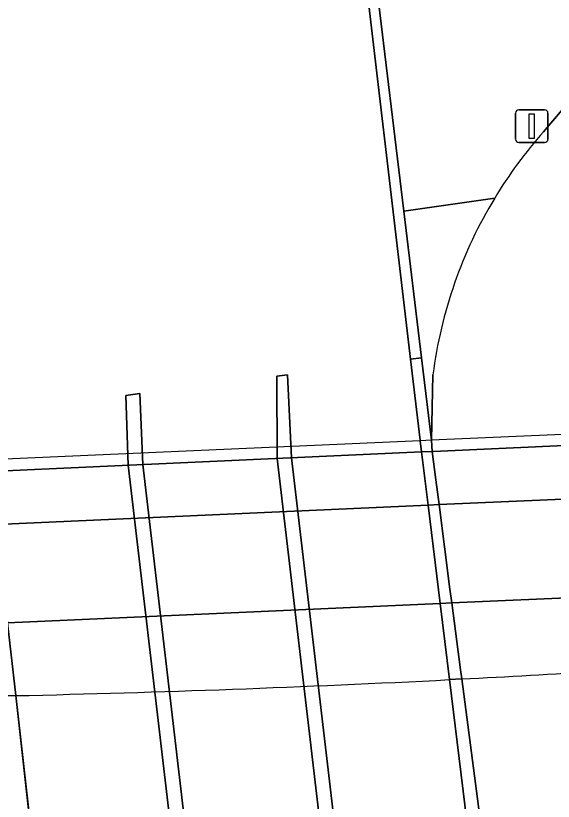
# Model space of a CAD drawing. Extents: x 161477 to 163040, y 383680 to 384871.
# Drawn here: x 161674.55 to 161691.03, y 384012.58 to 384036.66 of the extents above; entities that cross this region are included whole.
import ezdxf

# ---------------------------------------------------------------- set-up
doc = ezdxf.new("R2010")
doc.units = 0
for name, color, linetype in [('IMGEO_Berm_groen', 7, 'Continuous'), ('IMGEO_Berm_halfverhard', 7, 'Continuous'), ('IMGEO_Dek', 7, 'Continuous'), ('IMGEO_Fietspad_gesloten', 7, 'Continuous'), ('IMGEO_Fietspad_open', 7, 'Continuous'), ('IMGEO_Groenvoorziening', 7, 'Continuous'), ('IMGEO_Kademuur', 7, 'Continuous'), ('IMGEO_Lichtmast', 7, 'Continuous'), ('IMGEO_Muur', 7, 'Continuous'), ('IMGEO_Pijler', 7, 'Continuous'), ('IMGEO_Rijbaan_lokaal_gesloten', 7, 'Continuous'), ('IMGEO_Voetpad_open', 7, 'Continuous'), ('IMGEO_Waterloop', 7, 'Continuous')]:
    doc.layers.add(name, color=color, linetype=linetype)

msp = doc.modelspace()

# ---------------------------------------------------------------- linework, layer by layer
at = {"layer": 'IMGEO_Berm_groen'}
for points in [[(161694.073, 384018.934), (161692.164, 384018.849), (161687.924, 384018.659), (161687.567, 384018.643), (161674.305, 384018.049), (161674.555, 384015.819)], [(161634.077, 384014.98), (161639.98, 384015.139), (161649.06, 384015.276), (161673.231, 384015.791), (161673.893, 384015.804), (161674.555, 384015.819), (161674.305, 384018.049), (161673.158, 384017.998)], [(161687.852, 384016.309), (161688.228, 384016.329)]]:
    msp.add_lwpolyline(points, dxfattribs=at)
for centre, radius, start, end in [((161665.14, 384458.259), 442.533, 272.99059, 273.53643), ((161664.233, 384476.578), 460.875, 271.28329, 272.93755)]:
    msp.add_arc(centre, radius, start, end, dxfattribs=at)
at = {"layer": 'IMGEO_Berm_halfverhard'}
msp.add_lwpolyline([(161689.24, 384031.069), (161686.454, 384030.668), (161686.997, 384026.176), (161687.303, 384023.646), (161687.343, 384025.654)], dxfattribs=at)
msp.add_arc((161701.164, 384023.852), 13.938, 148.8156, 172.5713, dxfattribs=at)
at = {"layer": 'IMGEO_Dek'}
for points in [[(161698.124, 383985.983), (161697.729, 383989.478), (161697.518, 383991.342), (161697.339, 383992.929), (161697.015, 383995.692), (161696.51, 384000), (161696.191, 384002.723), (161695.634, 384006.981), (161695.269, 384009.746), (161694.855, 384012.926), (161694.365, 384016.691), (161694.337, 384016.907), (161694.073, 384018.934), (161694.02, 384019.337), (161693.678, 384021.946), (161693.579, 384022.704), (161693.465, 384023.577), (161693.421, 384023.917), (161691.553, 384023.835), (161687.303, 384023.646), (161686.957, 384023.63), (161673.752, 384023.045)], [(161674.305, 384018.049), (161674.555, 384015.819), (161675.637, 384006.22), (161676.305, 384000.343), (161676.32, 384000.223), (161676.504, 383998.747), (161683.262, 383999.371), (161686.003, 383982.034)]]:
    msp.add_lwpolyline(points, dxfattribs=at)
at = {"layer": 'IMGEO_Fietspad_gesloten'}
for points in [[(161693.005, 384035.771), (161690.737, 384033.1)], [(161687.343, 384025.654), (161687.303, 384023.646), (161687.318, 384023.3), (161687.432, 384022.428), (161687.531, 384021.672), (161687.868, 384019.085), (161687.924, 384018.659), (161688.192, 384016.606), (161688.228, 384016.329), (161688.707, 384012.661), (161689.122, 384009.484), (161689.494, 384006.641), (161690.102, 384001.983), (161690.332, 384000), (161690.525, 383998.342), (161690.921, 383994.937), (161691.233, 383992.252), (161691.412, 383990.676), (161691.631, 383988.744)]]:
    msp.add_lwpolyline(points, dxfattribs=at)
for centre, radius, start, end in [((161701.302, 384023.745), 14.112, 138.4781, 148.7359), ((161701.164, 384023.852), 13.938, 148.8156, 172.5713)]:
    msp.add_arc(centre, radius, start, end, dxfattribs=at)
at = {"layer": 'IMGEO_Fietspad_open'}
msp.add_lwpolyline([(161693.678, 384021.946), (161691.803, 384021.863), (161687.531, 384021.672), (161687.198, 384021.657), (161673.965, 384021.067), (161674.305, 384018.049), (161687.567, 384018.643), (161687.924, 384018.659), (161692.164, 384018.849), (161694.073, 384018.934), (161694.02, 384019.337)], close=True, dxfattribs=at)
at = {"layer": 'IMGEO_Groenvoorziening'}
for points in [[(161697.279, 384046.516), (161693.641, 384045.981), (161693.818, 384045.736), (161685.329, 384039.963), (161686.454, 384030.668), (161689.24, 384031.069)], [(161690.737, 384033.1), (161693.005, 384035.771)]]:
    msp.add_lwpolyline(points, dxfattribs=at)
msp.add_arc((161701.302, 384023.745), 14.112, 138.4781, 148.7359, dxfattribs=at)
at = {"layer": 'IMGEO_Kademuur'}
msp.add_lwpolyline([(161685.329, 384039.963), (161693.818, 384045.736), (161693.641, 384045.981), (161688.176, 384042.263), (161685.091, 384040.164), (161685.011, 384040.11), (161686.661, 384026.134), (161686.997, 384026.176), (161686.454, 384030.668)], close=True, dxfattribs=at)
msp.add_lwpolyline([(161689.122, 384009.484), (161688.707, 384012.661), (161688.228, 384016.329), (161688.192, 384016.606), (161687.924, 384018.659), (161687.868, 384019.085), (161687.531, 384021.672), (161687.432, 384022.428), (161687.318, 384023.3), (161687.303, 384023.646), (161686.997, 384026.176), (161686.661, 384026.134), (161686.955, 384023.645), (161686.957, 384023.63), (161686.999, 384023.286), (161687.198, 384021.657), (161687.567, 384018.643), (161687.852, 384016.309), (161689.035, 384006.625)], dxfattribs=at)
at = {"layer": 'IMGEO_Lichtmast'}
for p, q in [((161689.98, 384033.77), (161690.77, 384033.77)), ((161690.77, 384033.77), (161689.98, 384033.77)), ((161689.88, 384032.87), (161689.88, 384033.67)), ((161689.88, 384033.67), (161689.88, 384032.87)), ((161690.87, 384033.67), (161690.87, 384032.87)), ((161690.87, 384032.87), (161690.87, 384033.67)), ((161690.77, 384032.77), (161689.98, 384032.77)), ((161689.98, 384032.77), (161690.77, 384032.77))]:
    msp.add_line(p, q, dxfattribs=at)
msp.add_lwpolyline([(161690.3, 384033.645), (161690.45, 384033.645), (161690.45, 384032.895), (161690.3, 384032.895), (161690.3, 384033.645)], dxfattribs=at)
for centre, start, end in [((161689.98, 384033.67), 90, 180), ((161689.98, 384033.67), 90, 180), ((161690.77, 384033.67), 0, 90), ((161690.77, 384033.67), 360, 90), ((161689.98, 384032.87), 180, 270), ((161689.98, 384032.87), 180, 270), ((161690.77, 384032.87), 270, 0), ((161690.77, 384032.87), 270, 0)]:
    msp.add_arc(centre, 0.1, start, end, dxfattribs=at)
at = {"layer": 'IMGEO_Muur'}
msp.add_lwpolyline([(161693.465, 384023.577), (161693.421, 384023.917), (161691.553, 384023.835), (161687.303, 384023.646), (161686.957, 384023.63), (161673.752, 384023.045), (161673.782, 384022.691), (161686.999, 384023.286), (161687.356, 384023.302), (161691.607, 384023.493)], close=True, dxfattribs=at)
at = {"layer": 'IMGEO_Pijler'}
for points in [[(161683.005, 384023.106), (161682.891, 384025.653), (161682.558, 384025.611), (161682.565, 384023.086), (161687.336, 383982.546), (161687.519, 383980.975), (161687.899, 383977.714), (161688.332, 383977.762), (161687.951, 383981.025), (161687.768, 383982.593)], [(161681.231, 383999.183), (161678.457, 384022.901), (161678.365, 384025.076), (161677.926, 384025.02), (161678.006, 384022.881), (161680.794, 383999.143)]]:
    msp.add_lwpolyline(points, close=True, dxfattribs=at)
at = {"layer": 'IMGEO_Rijbaan_lokaal_gesloten'}
for points in [[(161674.555, 384015.819), (161675.637, 384006.22), (161683.418, 384006.43), (161689.035, 384006.625), (161689.494, 384006.641), (161693.6, 384006.855), (161695.634, 384006.981), (161694.855, 384012.926), (161694.365, 384016.691)], [(161688.228, 384016.329), (161687.852, 384016.309)], [(161554.858, 384011.021), (161541.743, 384009.578), (161541.512, 384009.524), (161539.504, 384009.307), (161539.126, 384009.289), (161539.778, 384005.647), (161551.073, 384007.077), (161560.971, 384008.077), (161581.017, 384009.777), (161596.764, 384010.478), (161613.51, 384010.978), (161637.755, 384011.527), (161655.901, 384011.677), (161674.959, 384012.236), (161674.555, 384015.819)], [(161674.555, 384015.819), (161673.893, 384015.804), (161673.231, 384015.791), (161649.06, 384015.276), (161639.98, 384015.139), (161634.077, 384014.98), (161631.136, 384014.895), (161628.065, 384014.822), (161621.501, 384014.622), (161615.048, 384014.471), (161610.066, 384014.347), (161595.651, 384013.977), (161581.52, 384013.282)]]:
    msp.add_lwpolyline(points, dxfattribs=at)
for centre, radius, start, end in [((161665.14, 384458.259), 442.533, 272.99059, 273.53643), ((161664.233, 384476.578), 460.875, 271.28329, 272.93755)]:
    msp.add_arc(centre, radius, start, end, dxfattribs=at)
at = {"layer": 'IMGEO_Voetpad_open'}
msp.add_lwpolyline([(161693.465, 384023.577), (161691.607, 384023.493), (161687.356, 384023.302), (161686.999, 384023.286), (161673.782, 384022.691), (161673.965, 384021.067), (161687.198, 384021.657), (161687.531, 384021.672), (161691.803, 384021.863), (161693.678, 384021.946), (161693.579, 384022.704)], close=True, dxfattribs=at)
at = {"layer": 'IMGEO_Waterloop'}
for points in [[(161691.227, 383988.696), (161690.798, 383992.204), (161689.61, 384001.923), (161689.035, 384006.625), (161687.852, 384016.309), (161687.567, 384018.643), (161687.198, 384021.657), (161686.999, 384023.286), (161686.957, 384023.63), (161686.955, 384023.645), (161686.661, 384026.134), (161685.011, 384040.11)], [(161687.336, 383982.546), (161682.565, 384023.086), (161682.558, 384025.611), (161682.891, 384025.653), (161683.005, 384023.106), (161687.768, 383982.593)], [(161674.305, 384018.049), (161674.555, 384015.819), (161674.959, 384012.236), (161675.32, 384009.03), (161675.637, 384006.22), (161676.305, 384000.343), (161676.32, 384000.223), (161676.504, 383998.747), (161678.169, 383998.901), (161680.794, 383999.143), (161678.006, 384022.881), (161677.926, 384025.02), (161678.365, 384025.076), (161678.457, 384022.901), (161681.231, 383999.183), (161683.262, 383999.371)]]:
    msp.add_lwpolyline(points, dxfattribs=at)

doc.saveas('drawing.dxf')
